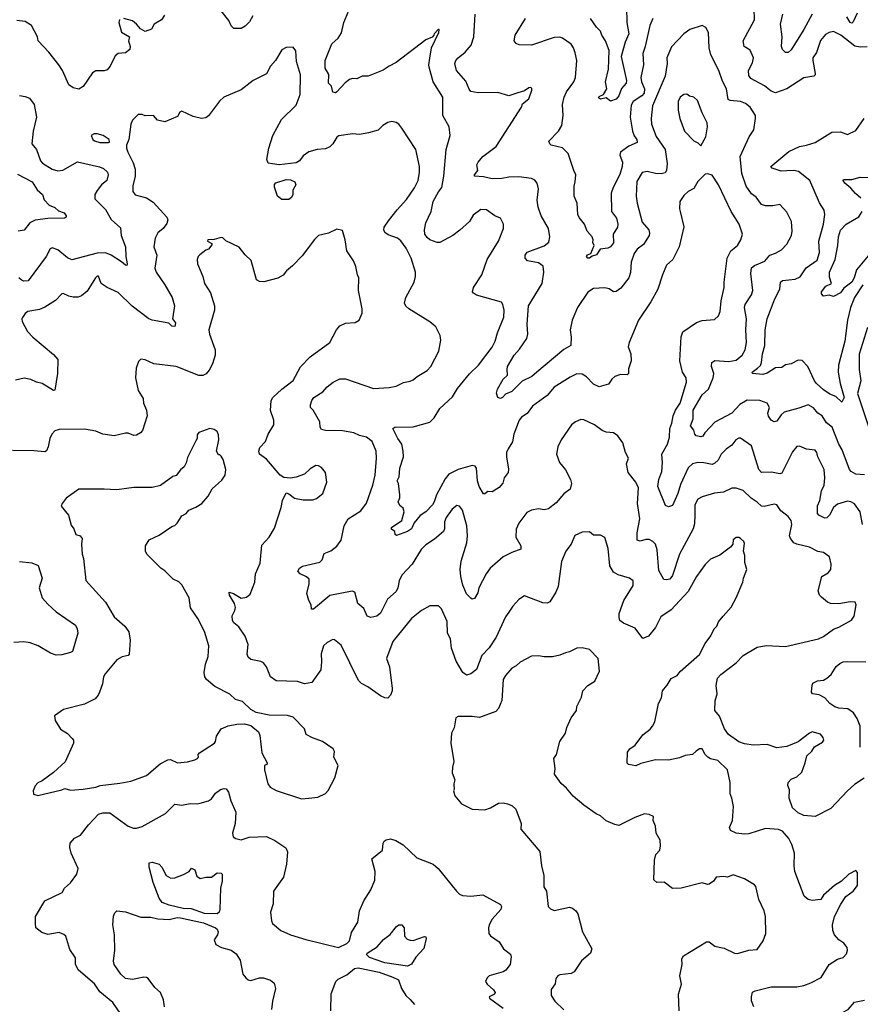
# Model space of a CAD drawing. Extents: x 2133489 to 2292442, y 756223 to 916462.
# Tile 453 of 463: x 2273056 to 2279016, y 887892 to 894876. Entities that reach past the tile are written whole.
import ezdxf

# ---------------------------------------------------------------- set-up
doc = ezdxf.new("R2010")
doc.units = 0

msp = doc.modelspace()

# ---------------------------------------------------------------- linework, layer by layer
at = {"layer": '0CON20XD'}
for points in [[(2274708.1, 894901.9), (2274685, 894859.2), (2274655, 894829.2), (2274625, 894813.8), (2274575, 894814), (2274555, 894831.2), (2274539.1, 894869.1), (2274475, 894950)], [(2275965, 894603.3), (2275976.7, 894675), (2276027.5, 894785), (2276030, 894805), (2276023, 894807), (2275993.9, 894776.1), (2275992.5, 894765), (2275979.3, 894750.7), (2275935, 894733.3), (2275725, 894570.8), (2275675, 894546.9), (2275632.2, 894517.8), (2275526.1, 894476.1), (2275485, 894474.2), (2275446.1, 894456.1), (2275415, 894457.5), (2275395, 894450.6), (2275362.7, 894427.3), (2275305, 894363.3), (2275295, 894356.7), (2275275, 894362.5), (2275267.5, 894405), (2275245.9, 894425.9), (2275247.3, 894487.3), (2275220.9, 894530.9), (2275220.8, 894585), (2275269.4, 894705), (2275315, 894744.3), (2275337.6, 894782.4), (2275354.7, 894855.2), (2275389.8, 894940.2)], [(2277358.2, 894965), (2277360.5, 894855), (2277374.4, 894775), (2277347.8, 894715), (2277319.6, 894615), (2277358.1, 894445), (2277356.4, 894425), (2277322, 894388), (2277305, 894336.2), (2277285, 894312.2), (2277245, 894298.8), (2277215, 894322.5), (2277175, 894310.8), (2277160.6, 894320.6), (2277165, 894330.8), (2277194.6, 894345.4), (2277218.8, 894385), (2277210.4, 894435), (2277231.5, 894525), (2277235, 894656.7), (2277210, 894725), (2277183.9, 894765), (2277173.3, 894795), (2277145, 894822.5), (2277103.8, 894885)], [(2278769.5, 894770.5), (2278735, 894728), (2278705, 894643.8), (2278680, 894605), (2278678.5, 894585), (2278696.6, 894493.4), (2278696.2, 894483.8), (2278686.1, 894473.9), (2278615, 894462.5), (2278495, 894385.4), (2278415, 894356.2), (2278385, 894368.2), (2278336.2, 894406.2), (2278239.2, 894459.2), (2278225, 894480), (2278223.6, 894515), (2278251.1, 894568.9), (2278259.2, 894605), (2278235, 894658.8), (2278192, 894685), (2278185.7, 894725), (2278267.1, 894875), (2278264.2, 894955)], [(2273764.1, 894875.9), (2273758.8, 894855), (2273777.9, 894787.9), (2273833.8, 894755), (2273828, 894725), (2273840, 894685), (2273837.5, 894665), (2273805, 894641.2), (2273755, 894636.2), (2273731.7, 894618.3), (2273697.5, 894545), (2273675, 894520), (2273655, 894512), (2273595, 894512.5), (2273571.7, 894498.3), (2273505, 894401.2), (2273475, 894382), (2273435, 894392), (2273405, 894413.8), (2273358.1, 894515), (2273332.2, 894555), (2273261.4, 894645), (2273187.5, 894725), (2273180.8, 894755), (2273138.8, 894835), (2273095, 894862.5), (2273035, 894870)], [(2274082.3, 894907.7), (2274060, 894875), (2274008, 894845), (2273990.5, 894809.5), (2273945, 894792.5), (2273911.2, 894811.2), (2273885, 894843.3), (2273855, 894866.7), (2273795, 894883.8)], [(2278495.4, 893284.6), (2278527.5, 893345), (2278534.2, 893375), (2278528.1, 893445), (2278495, 893510), (2278445, 893564), (2278395, 893554.2), (2278345, 893554.2), (2278315, 893565.7), (2278277.3, 893617.3), (2278245, 893640), (2278206.2, 893695), (2278175.9, 893785), (2278164.5, 893905), (2278228, 894045), (2278261.2, 894095), (2278274, 894175), (2278272, 894195), (2278235.6, 894255.6), (2278202.1, 894282.1), (2278167.5, 894295), (2278092.8, 894302.8), (2278079.3, 894309.3), (2278067.5, 894385), (2278039.5, 894439.5), (2278012.9, 894515), (2277957.4, 894627.4), (2277945.6, 894675), (2277939.2, 894785), (2277920, 894820), (2277895, 894833.8), (2277807.5, 894805), (2277765, 894776), (2277677.5, 894682.5), (2277643.5, 894605), (2277647.1, 894565), (2277633.3, 894475), (2277541.6, 894265), (2277532.7, 894175), (2277536.2, 894135), (2277567.6, 894047.6), (2277632.7, 893955), (2277646.2, 893855), (2277642.5, 893805), (2277631.5, 893788.5), (2277605, 893781.2), (2277565, 893783.8), (2277505, 893800), (2277468.3, 893791.7), (2277432.1, 893727.9), (2277427.8, 893625), (2277432.9, 893575), (2277470.3, 893440.3), (2277515.8, 893385), (2277522.3, 893362.3), (2277518.6, 893345), (2277479.1, 893280.9), (2277435, 893247.1), (2277411.9, 893218.1), (2277390.9, 893155), (2277387.9, 893082.1), (2277374.4, 893045.6), (2277318.8, 892971.2), (2277285, 892947.1), (2277265, 892945.8), (2277235, 892965.5), (2277205, 892972.7), (2277125, 892968.2), (2277085, 892943.8), (2277011.8, 892835), (2276973.8, 892745), (2276958.2, 892675), (2276965.5, 892624.5), (2276963.8, 892565), (2276913.8, 892536.2), (2276723.3, 892375), (2276686.2, 892345), (2276618.3, 892311.7), (2276545, 892238.8), (2276500, 892220), (2276480, 892195), (2276465, 892190), (2276447, 892197), (2276436.2, 892226.2), (2276443.1, 892255), (2276482.7, 892325), (2276515.6, 892355), (2276511.5, 892395), (2276515.6, 892415), (2276561.5, 892495), (2276600.8, 892539.2), (2276651.5, 892615), (2276658.9, 892645), (2276653.8, 892715), (2276664, 892845), (2276759.5, 893005), (2276772.9, 893085), (2276767.6, 893127.6), (2276735, 893150), (2276655.7, 893165.7), (2276640, 893185), (2276639.2, 893205), (2276655, 893226.9), (2276775, 893270.5), (2276808, 893298), (2276815.5, 893335), (2276804.4, 893395), (2276753.7, 893483.7), (2276731.4, 893545), (2276725.8, 893595), (2276734.2, 893675), (2276723.8, 893715), (2276708.3, 893738.3), (2276685, 893749.2), (2276595, 893761.8), (2276525, 893758.2), (2276475, 893748.4), (2276405, 893747.5), (2276345, 893761.5), (2276280, 893765), (2276280, 893775), (2276303.8, 893805), (2276296.2, 893845), (2276306, 893865), (2276340.8, 893905), (2276434.6, 893975.4), (2276613.3, 894255), (2276621.2, 894278.8), (2276666.2, 894315), (2276687.5, 894375), (2276687.5, 894387.5), (2276680, 894395), (2276665, 894392.5), (2276635, 894370), (2276587.5, 894357.5), (2276525, 894336.2), (2276445, 894360), (2276307.6, 894357.6), (2276255, 894366), (2276242.1, 894382.1), (2276219.5, 894439.5), (2276152.9, 894515), (2276141.4, 894565), (2276148.6, 894585), (2276165, 894604), (2276214.6, 894645.4), (2276256.4, 894695), (2276276.4, 894755), (2276284.6, 894915)], [(2277544.4, 894885), (2277523.6, 894835), (2277491.6, 894685), (2277474, 894635), (2277478.5, 894555), (2277461.1, 894465), (2277464.6, 894435), (2277485.9, 894385), (2277484, 894355), (2277467.9, 894335), (2277404.5, 894295), (2277391.7, 894268.3), (2277384.7, 894184.7), (2277401.4, 894085), (2277412.6, 894052.6), (2277431.5, 894025), (2277433.8, 894005), (2277375, 893979), (2277314.8, 893935), (2277311.7, 893915), (2277329.3, 893865), (2277328.3, 893835), (2277311.4, 893778.6), (2277262.8, 893685), (2277248.5, 893645), (2277252.2, 893515), (2277287.7, 893467.7), (2277297.5, 893425), (2277294.6, 893405), (2277263.6, 893355), (2277266.8, 893293.2), (2277245.2, 893264.8), (2277225, 893255.4), (2277171.9, 893248.1), (2277145, 893206.9), (2277115, 893198.8), (2277095, 893183.5), (2277083.9, 893183.9), (2277075.8, 893195), (2277081.8, 893208.2), (2277105, 893216.7), (2277130, 893275), (2277120, 893295), (2277121.2, 893315), (2277113.8, 893335), (2277080, 893375), (2277060, 893425), (2277022.8, 893472.8), (2277013.5, 893495), (2277009.7, 893575), (2276986.4, 893625), (2276987.6, 893695), (2276994.6, 893725), (2276999.2, 893775), (2276984.2, 893805), (2276945.4, 893925.4), (2276905, 893966.9), (2276825, 893986), (2276813.8, 893995), (2276808.8, 894015), (2276875.6, 894084.4), (2276900.5, 894125), (2276908.4, 894195), (2276904.7, 894275), (2276916, 894325), (2276932.5, 894365), (2276985.2, 894434.8), (2276996.1, 894465), (2277005.3, 894585), (2276995, 894640), (2276982.9, 894675), (2276965, 894702.2), (2276905, 894744.5), (2276885, 894751.8), (2276845, 894749.6), (2276685, 894696), (2276597, 894697), (2276575, 894707.5), (2276562.5, 894725), (2276570, 894765), (2276643.3, 894885)], [(2278675, 894914.4), (2278616.2, 894805), (2278525, 894662), (2278505, 894644), (2278485, 894643.8), (2278464.6, 894664.6), (2278456.9, 894685), (2278462.9, 894755), (2278450.8, 894845), (2278467.7, 894915)], [(2278995, 894922.3), (2278965, 894859.5), (2278955, 894851.2), (2278945, 894855.4), (2278921.5, 894895)], [(2279065, 894684.2), (2279015, 894680), (2278977.6, 894687.6), (2278878, 894765), (2278825, 894790.8), (2278795, 894785.7), (2278769.5, 894770.5)], [(2276425.7, 891015), (2276390.8, 890985), (2276363.8, 890946.2), (2276311.5, 890845), (2276305, 890811.2), (2276279.5, 890770.5), (2276265, 890766.7), (2276255, 890772), (2276225, 890803.8), (2276197.5, 890865), (2276182.5, 890927.5), (2276179.1, 890975), (2276186.4, 891035), (2276226.8, 891165), (2276231.1, 891215), (2276226.4, 891286.4), (2276195, 891396), (2276175, 891426), (2276155, 891430.8), (2276123.1, 891405), (2276079.4, 891345), (2276068.6, 891315), (2276068.9, 891265), (2276061.4, 891245), (2275997.7, 891192.3), (2275935, 891151.9), (2275902.8, 891117.2), (2275838.5, 891015), (2275765.3, 890934.7), (2275747.5, 890895), (2275737.5, 890845), (2275725, 890820), (2275664.7, 890765.3), (2275615, 890666), (2275587.5, 890645), (2275545, 890635.8), (2275520, 890645), (2275495, 890698.8), (2275454.3, 890734.3), (2275432.5, 890815), (2275413, 890823), (2275255, 890791.5), (2275140, 890695), (2275123.8, 890693.8), (2275123.3, 890725), (2275105.7, 890755.7), (2275092.5, 890805), (2275108.6, 890875), (2275107.5, 890907.5), (2275090, 890925), (2275043.3, 890945), (2275028.8, 890965), (2275040, 890985), (2275059.8, 891000.2), (2275185, 891027.5), (2275200.8, 891045), (2275215, 891090), (2275261.4, 891108.6), (2275305, 891140.5), (2275334.5, 891185), (2275356, 891285), (2275385, 891336.2), (2275475, 891392.5), (2275515, 891446.7), (2275559.5, 891575), (2275575.4, 891644.6), (2275586.5, 891765), (2275584.3, 891815), (2275555, 891883.8), (2275515, 891915.7), (2275465, 891927.5), (2275425, 891944.5), (2275345, 891960), (2275225, 891960.8), (2275195, 891970), (2275186.2, 891985), (2275183.9, 892023.9), (2275136.2, 892105), (2275117.5, 892125), (2275117.5, 892145), (2275127.1, 892175), (2275142, 892195), (2275204, 892235), (2275235, 892272.5), (2275278.8, 892305), (2275325, 892328.6), (2275365, 892327.5), (2275565, 892259.2), (2275675, 892266), (2275725, 892276), (2275776.8, 892303.2), (2275825, 892311.2), (2275845, 892321.2), (2275875, 892346), (2275945, 892387.5), (2275972, 892415), (2276026.6, 892523.4), (2276042.3, 892602.3), (2276038, 892635), (2276007, 892697), (2275963.6, 892733.6), (2275815.8, 892825), (2275794.7, 892844.7), (2275783.3, 892865), (2275793.5, 892905), (2275853.1, 893015), (2275862.9, 893055), (2275861.4, 893085), (2275830.5, 893185), (2275795.5, 893255), (2275757.3, 893307.3), (2275735, 893326.5), (2275669.3, 893349.3), (2275645, 893366.7), (2275638.1, 893385), (2275640, 893405), (2275670.8, 893449.2), (2275731.9, 893528.1), (2275799.3, 893600.7), (2275855, 893682), (2275880, 893735), (2275890.5, 893795), (2275890.4, 893835), (2275864.2, 893955), (2275765, 894106.7), (2275743.3, 894135), (2275725, 894146.2), (2275695, 894153.8), (2275665, 894146.2), (2275630, 894125), (2275598.3, 894091.7), (2275527.9, 894072.1), (2275468, 894062), (2275415, 894066), (2275318.3, 894051.7), (2275305, 894043.3), (2275276, 893995), (2275255, 893974), (2275225, 893958.6), (2275165, 893955.7), (2275105, 893938.1), (2275065, 893910.8), (2275038.8, 893875), (2275015, 893860), (2274895, 893846.2), (2274847.9, 893852.1), (2274817, 893857), (2274809.2, 893885), (2274822.2, 893965), (2274850, 894055), (2274912.4, 894167.6), (2275015, 894270), (2275043.3, 894345), (2275046.5, 894485), (2275019.1, 894579.1), (2275014.1, 894654.1), (2274995, 894680), (2274945, 894677.5), (2274915, 894662.5), (2274868.8, 894585), (2274834.2, 894545.8), (2274805, 894491.2), (2274710, 894445), (2274625, 894378.8), (2274503.3, 894325), (2274473.2, 894296.8), (2274395, 894193.3), (2274375, 894180), (2274345, 894174), (2274285, 894190), (2274205, 894225.8), (2274190.8, 894219.2), (2274175, 894188.8), (2274085, 894150), (2274033.9, 894163.9), (2274005, 894196.2), (2273945, 894192.5), (2273923, 894203), (2273895, 894203.3), (2273855, 894163.3), (2273842.5, 894135), (2273830, 894025), (2273813.9, 893986.1), (2273814, 893965), (2273822.5, 893935), (2273861.1, 893861.1), (2273873.8, 893815), (2273875.4, 893765), (2273857.1, 893697.1), (2273857.1, 893657.1), (2273874.5, 893634.5), (2273955, 893611.5), (2274001.1, 893581.1), (2274098.6, 893475), (2274106.7, 893455), (2274099.6, 893430.4), (2274072.5, 893395), (2274036.2, 893363.8), (2274016.9, 893325), (2274007.5, 893265), (2274026.9, 893205), (2274013.8, 893113.8), (2274023.3, 893085), (2274085.3, 892995.3), (2274135.6, 892905), (2274153.8, 892845), (2274138.8, 892755), (2274160, 892725), (2274155, 892700), (2274135, 892702.5), (2274112.5, 892722.5), (2273995, 892744.6), (2273970.6, 892755), (2273853, 892843), (2273755, 892940.6), (2273675, 892976), (2273633.3, 893005), (2273615, 893057.5), (2273605, 893057.5), (2273592.5, 893045), (2273535, 892949.2), (2273495, 892916.9), (2273471.3, 892908.7), (2273435, 892908.1), (2273404.5, 892914.5), (2273365, 892934), (2273355, 892932), (2273309.2, 892885), (2273235, 892836.9), (2273195, 892820.9), (2273113.8, 892805), (2273095, 892792.5), (2273075, 892763.8), (2273070, 892755), (2273072.9, 892735), (2273110, 892665), (2273148.6, 892625), (2273295, 892501.4), (2273325, 892466.2), (2273323.1, 892365), (2273305, 892248), (2273295, 892245.7), (2273214.6, 892294.6), (2273175, 892304.5), (2273135, 892324.4), (2273087, 892333), (2273025, 892318.6)], [(2279030.9, 891295), (2279015.4, 891385), (2278975, 891440.6), (2278948.8, 891455), (2278925, 891459.5), (2278855, 891438.5), (2278825.5, 891415), (2278798.1, 891361.9), (2278777.8, 891342.2), (2278765, 891341.1), (2278722.1, 891362.1), (2278713.4, 891373.4), (2278712.7, 891427.3), (2278728.2, 891465), (2278740.4, 891535), (2278758.8, 891575), (2278764.6, 891625), (2278760.6, 891685), (2278716, 891775), (2278708.8, 891805), (2278695, 891821.2), (2278635, 891830), (2278585, 891850), (2278565, 891848.8), (2278535, 891810), (2278460.5, 891659.5), (2278445, 891654.4), (2278386.6, 891666.6), (2278315, 891662.9), (2278295.6, 891685), (2278245, 891852.9), (2278167, 891907), (2278155, 891908), (2278134.2, 891895), (2278105, 891858), (2278065, 891830), (2278030.8, 891795), (2278007.4, 891752.6), (2277985, 891730), (2277965, 891721.4), (2277907.5, 891732.5), (2277865, 891733.8), (2277825.7, 891725.7), (2277795, 891698.1), (2277741.2, 891578.8), (2277722.1, 891515), (2277685, 891428.8), (2277655, 891420), (2277635, 891430), (2277581.5, 891565), (2277587.5, 891615), (2277608.8, 891671.2), (2277613.3, 891735), (2277609.5, 891795), (2277650, 891865), (2277663.8, 891915), (2277665.8, 891975), (2277680.5, 892015), (2277688.8, 892065), (2277706.1, 892105), (2277738.9, 892155), (2277783.3, 892305), (2277782.2, 892335), (2277756.5, 892376.5), (2277736.9, 892455), (2277746.7, 892626.7), (2277757.4, 892662.6), (2277855, 892728.9), (2277895, 892741.1), (2277981.4, 892748.6), (2278010, 892775), (2278023, 892807), (2278029.3, 892880.7), (2278050.6, 892975), (2278050.6, 893015), (2278072.2, 893185), (2278099.2, 893235), (2278146, 893275), (2278170, 893315), (2278180, 893355), (2278158, 893425), (2278100.6, 893515), (2278011.4, 893705), (2277965, 893773.8), (2277935, 893782.5), (2277915, 893780), (2277865, 893728), (2277835, 893678.8), (2277795, 893656.7), (2277765, 893628.8), (2277736.2, 893585), (2277734, 893535), (2277739.2, 893515), (2277764.5, 893405.5), (2277731.4, 893265), (2277687.5, 893175), (2277642.5, 893135), (2277613.4, 893066.6), (2277581.1, 892965), (2277530.8, 892875), (2277442.5, 892745), (2277377.5, 892585), (2277369.2, 892555), (2277390, 892505), (2277392.5, 892455), (2277371.7, 892398.3), (2277372.5, 892365), (2277363, 892357), (2277315, 892358), (2277275, 892344), (2277255, 892326.2), (2277230.6, 892289.4), (2277165, 892270.8), (2277125, 892290.6), (2277075, 892342.5), (2277045, 892361.4), (2277005, 892362.9), (2276959.1, 892340.9), (2276845, 892269.1), (2276795, 892211.1), (2276692.9, 892135), (2276655, 892082.5), (2276615, 892055.6), (2276596.5, 892035), (2276560, 891935), (2276549.3, 891880.7), (2276518.1, 891831.9), (2276508.2, 891805), (2276506.8, 891775), (2276522.1, 891687.9), (2276519.2, 891665), (2276492, 891625), (2276481.2, 891588.8), (2276455, 891558), (2276405, 891527.5), (2276375, 891530), (2276355, 891512.5), (2276345, 891512.5), (2276314.2, 891565), (2276301.4, 891605), (2276295.5, 891695.5), (2276285, 891710), (2276265, 891714.3), (2276165, 891686.4), (2276098.9, 891651.1), (2276071.8, 891618.2), (2276010.4, 891505), (2275995.4, 891455), (2275981.8, 891435), (2275935, 891385.5), (2275895, 891358), (2275852.9, 891307.1), (2275834.2, 891265), (2275805, 891245.6), (2275726.7, 891216.7), (2275718.8, 891225), (2275715.8, 891245.8), (2275691.2, 891261.2), (2275692, 891275), (2275765, 891323.8), (2275782.5, 891385), (2275775, 891410), (2275750.7, 891430.7), (2275740, 891455), (2275751.2, 891485), (2275751.2, 891505), (2275742.5, 891585), (2275733.3, 891605), (2275746.4, 891633.6), (2275750.8, 891695), (2275776.2, 891775), (2275775.9, 891815.9), (2275764.3, 891865), (2275736, 891906), (2275701.2, 891975), (2275715, 891986), (2275845, 891988.5), (2275965, 892020), (2275995, 892051.4), (2276035, 892118.6), (2276125, 892200.8), (2276160.8, 892259.2), (2276245, 892364.2), (2276310, 892425), (2276407, 892553), (2276427.8, 892595), (2276443.3, 892655), (2276487.8, 892765), (2276491.9, 892815), (2276481.4, 892855), (2276471.1, 892871.1), (2276295, 892922), (2276272.5, 892935), (2276266.7, 892945), (2276274, 892975), (2276331.4, 893065), (2276370.8, 893175), (2276450.8, 893305), (2276487.1, 893395), (2276485.7, 893425.7), (2276465, 893466.7), (2276425, 893483.8), (2276366.8, 893526.8), (2276325, 893530), (2276271.1, 893488.9), (2276245, 893443.8), (2276177.1, 893382.9), (2276128, 893345), (2276035, 893294.4), (2276015, 893294.3), (2275964.5, 893314.5), (2275945, 893330), (2275928.9, 893355), (2275926.7, 893385), (2275935.4, 893435), (2275974.3, 893515.7), (2275987.1, 893585), (2276025.2, 893654.8), (2276048.9, 893685), (2276063.1, 893765), (2276078.6, 893955), (2276107.1, 894055), (2276100, 894115), (2276055.7, 894195), (2276055.6, 894325), (2275987.5, 894435), (2275958.9, 894538.9), (2275955.6, 894555), (2275965, 894603.3)], [(2273055, 894337.1), (2273095, 894331.1), (2273125, 894318.1), (2273159.4, 894275), (2273174.5, 894185), (2273150, 894085), (2273140.8, 893995), (2273175, 893953.8), (2273204.3, 893875), (2273217.9, 893857.9), (2273286, 893816), (2273325, 893802.7), (2273360.9, 893809.1), (2273465, 893866.4), (2273622.4, 893832.4), (2273650.7, 893820.7), (2273678.8, 893795), (2273682, 893775), (2273674.3, 893735.7), (2273635.3, 893704.7), (2273604.4, 893665), (2273588.9, 893635), (2273588.1, 893605), (2273665, 893530), (2273705, 893459.4), (2273769.5, 893399.5), (2273775.8, 893345), (2273806.7, 893265), (2273809.2, 893195), (2273818.8, 893145), (2273815, 893132.5), (2273805, 893134), (2273778, 893158), (2273705, 893204.6), (2273665, 893222.3), (2273605, 893219.7), (2273425, 893172.2), (2273395, 893186.4), (2273325, 893242.7), (2273285, 893258.6), (2273270.5, 893249.5), (2273243.5, 893195), (2273115, 893024), (2273085, 893021.4), (2273065, 893030.8), (2273050, 893045)], [(2277885, 893980), (2277920, 894045), (2277932, 894115), (2277930.8, 894145), (2277894.4, 894214.4), (2277862.3, 894302.3), (2277835, 894326.7), (2277805, 894333.3), (2277785, 894346.7), (2277765, 894343.8), (2277738.8, 894325), (2277724, 894295), (2277724.3, 894235), (2277735.7, 894175), (2277770.8, 894085), (2277835, 894017.5), (2277863, 894003), (2277885, 893980)], [(2279035.3, 892995), (2278975.8, 892905), (2278945.9, 892835), (2278924.7, 892745.3), (2278906.1, 892596.1), (2278860.5, 892425), (2278858.9, 892375), (2278872.3, 892295), (2278902.2, 892195), (2278886.2, 892163.8), (2278842.6, 892202.6), (2278800.5, 892220.5), (2278755, 892249.6), (2278705, 892295.4), (2278690.8, 892315), (2278645, 892415.6), (2278605, 892458.8), (2278575, 892460), (2278525, 892434), (2278485, 892428), (2278460.5, 892409.5), (2278415, 892405.7), (2278355, 892369.2), (2278325, 892358.6), (2278252.5, 892365), (2278250, 892375), (2278286.3, 892403.7), (2278307.6, 892422.4), (2278316.6, 892443.4), (2278322.8, 892505), (2278339.3, 892565), (2278340.8, 892675), (2278356.5, 892755), (2278409.2, 892895), (2278444.6, 892965), (2278450, 893015), (2278465, 893026.5), (2278555, 893035.5), (2278588.7, 893051.3), (2278631.4, 893115), (2278711.1, 893168.9), (2278727.9, 893225), (2278721.2, 893305), (2278754.5, 893425), (2278764.3, 893494.3), (2278761.1, 893525), (2278726.4, 893576.4), (2278657.5, 893735), (2278578.6, 893798.6), (2278545, 893805.5), (2278495.5, 893804.5), (2278455, 893800.6), (2278392.1, 893822.1), (2278381.2, 893835), (2278509.5, 893940.5), (2278583.9, 893976.1), (2278635, 893984.5), (2278695, 894005.7), (2278815, 894077.5), (2278875, 894079.2), (2278925, 894061.2), (2278985, 894090), (2279044, 894175)], [(2273685, 894003.8), (2273692.5, 894007.5), (2273690, 894025), (2273647.5, 894055), (2273605, 894066.2), (2273583.9, 894066.1), (2273562.5, 894055), (2273573.3, 894025), (2273585, 894016.7), (2273625, 894003.8), (2273685, 894003.8)], [(2273040, 893780), (2273145, 893725.7), (2273179.4, 893669.4), (2273216.2, 893635), (2273228, 893598), (2273265, 893560), (2273304, 893544), (2273330.4, 893520.4), (2273371.8, 893505), (2273384.4, 893485), (2273384, 893475), (2273373.3, 893466.7), (2273255.9, 893465.9), (2273165, 893453.3), (2273128.6, 893435), (2273086.6, 893383.4), (2273045, 893374.5)], [(2279019.1, 893609.1), (2278982.5, 893642.5), (2278949.8, 893679.8), (2278905.8, 893715), (2278895.8, 893735), (2278898, 893742), (2278955, 893742.9), (2279015, 893757.9), (2279135, 893754.5)], [(2274965, 893600), (2274915, 893600), (2274884.2, 893624.2), (2274863, 893687), (2274863, 893707), (2274871.7, 893718.3), (2274945, 893742.5), (2274975, 893740), (2275007.5, 893725), (2275013.3, 893705), (2274993, 893667), (2274993.3, 893635), (2274983.3, 893615), (2274965, 893600)], [(2279084.8, 893215.2), (2278989.6, 893100.4), (2278973.1, 893045), (2278955.7, 893015), (2278899.5, 892970.5), (2278875, 892937.5), (2278825, 892911.2), (2278795, 892922.5), (2278754.3, 892914.3), (2278741.4, 892931.4), (2278742, 892945), (2278772.9, 892985), (2278811.2, 893005), (2278798.5, 893048.5), (2278797.4, 893085), (2278836.8, 893175), (2278857.3, 893275), (2278860.9, 893335), (2278875, 893382), (2278915.3, 893424.7), (2279005, 893477.5), (2279028.4, 893515)], [(2278260.8, 887875), (2278243.9, 887916.1), (2278244.1, 887945.9), (2278252.9, 887977.1), (2278271.5, 887988.5), (2278385, 888015.5), (2278565, 888015.7), (2278615, 888024.4), (2278665, 888044.2), (2278737.6, 888082.4), (2278795, 888174), (2278855, 888211.2), (2278895, 888223.3), (2278919.5, 888250.5), (2278926, 888275), (2278923.8, 888295), (2278900, 888325), (2278865, 888348.8), (2278832.5, 888385), (2278821.4, 888415), (2278820, 888455), (2278834.2, 888515), (2278877.7, 888602.3), (2278914.1, 888655.9), (2278966.7, 888695), (2278995.9, 888734.1), (2278996.1, 888826.1), (2278985, 888840), (2278933.9, 888816.1), (2278882.5, 888765), (2278832.5, 888735), (2278755, 888666.7), (2278735.7, 888634.3), (2278675, 888628.6), (2278645.8, 888635.8), (2278618.8, 888658.8), (2278552.5, 888835), (2278546.9, 888875), (2278548.9, 888965), (2278531.4, 889025), (2278508.9, 889068.9), (2278465, 889119.2), (2278435, 889132.9), (2278345, 889139.2), (2278225, 889101.4), (2278195, 889099.4), (2278137, 889107), (2278095, 889123.8), (2278088.8, 889145), (2278110, 889195), (2278115.9, 889294.1), (2278105.7, 889355), (2278094.3, 889385), (2278092.9, 889465), (2278074, 889555), (2278005, 889622), (2277953.5, 889633.5), (2277935, 889644), (2277915, 889663.8), (2277895, 889704), (2277875, 889704.3), (2277851.5, 889688.5), (2277827.5, 889665), (2277775, 889655.8), (2277735, 889639.2), (2277655, 889624.3), (2277565, 889625.7), (2277459.5, 889600.5), (2277425, 889582.9), (2277373, 889593), (2277362.5, 889602.5), (2277365, 889680), (2277381.2, 889705), (2277420, 889730), (2277475, 889804.3), (2277526, 889844), (2277542.9, 889865), (2277558.6, 889895), (2277586, 890025), (2277607.1, 890065), (2277614.2, 890115), (2277622.1, 890127.9), (2277646.2, 890155), (2277676.1, 890203.9), (2277717.5, 890225), (2277738.3, 890251.7), (2277875, 890373.8), (2277915, 890450), (2277956.2, 890505), (2277980, 890555), (2277998.8, 890575), (2278010, 890605), (2278044, 890646), (2278100.5, 890709.5), (2278135.9, 890774.1), (2278184.1, 890885.9), (2278188, 890915), (2278210.8, 890975), (2278197.5, 891025), (2278198, 891075), (2278188.8, 891105), (2278195, 891160), (2278190, 891175), (2278167.5, 891195), (2278155, 891202.5), (2278135, 891202.5), (2278113.9, 891186.1), (2278113.3, 891155), (2278096.7, 891135), (2278021.2, 891078.8), (2277955, 891049.2), (2277915, 891010.8), (2277855, 890926), (2277795, 890820.8), (2277675, 890690.6), (2277600.7, 890639.3), (2277564.6, 890565.4), (2277515, 890503.1), (2277475, 890486), (2277419.3, 890559.3), (2277336.5, 890596.5), (2277312, 890615), (2277305.6, 890635.6), (2277307.5, 890665), (2277338.6, 890755), (2277405, 890863.3), (2277405.8, 890895), (2277380, 890915), (2277299.1, 890939.1), (2277267.3, 890957.3), (2277240.9, 891000.9), (2277229.4, 891125), (2277205, 891202.5), (2277175, 891220), (2277125, 891220), (2277095, 891243.3), (2277045, 891240), (2276991.7, 891218.3), (2276966.2, 891155), (2276927.5, 891105), (2276898.3, 891031.7), (2276874.5, 890855), (2276857.8, 890815), (2276815, 890746), (2276795, 890737.1), (2276765, 890738.6), (2276635, 890788.8), (2276595, 890763.8), (2276552, 890715), (2276525, 890673.8), (2276500.7, 890639.3), (2276434.7, 890495.3), (2276385, 890419.4), (2276332.7, 890365), (2276293.8, 890266.2), (2276255, 890236), (2276225, 890227.5), (2276197.1, 890245), (2276150.9, 890325), (2276117.4, 890417.4), (2276110, 890485), (2276090, 890525), (2276086.8, 890606.8), (2276046.8, 890696.8), (2276025, 890718.8), (2275965, 890717.5), (2275905, 890686.2), (2275835, 890628), (2275701.1, 890465), (2275655.6, 890345), (2275678.6, 890285), (2275683.4, 890246.6), (2275696, 890135), (2275696.2, 890115), (2275685.8, 890084.2), (2275665, 890064), (2275645, 890066), (2275615, 890080.8), (2275525, 890144.3), (2275478.3, 890168.3), (2275458, 890188), (2275335, 890440), (2275288.3, 890478.3), (2275275, 890480), (2275235, 890458.8), (2275210, 890435), (2275192.3, 890377.7), (2275195.8, 890324.2), (2275191.2, 890265), (2275126.1, 890173.9), (2275075, 890164), (2275025, 890182.5), (2274875, 890186), (2274834.2, 890214.2), (2274806.8, 890286.8), (2274785, 890313.8), (2274765, 890324), (2274695, 890338), (2274674.6, 890354.6), (2274667.8, 890375), (2274675.6, 890445), (2274655, 890503.8), (2274610.3, 890570.3), (2274575, 890598), (2274565, 890613.3), (2274562.2, 890647.8), (2274582, 890685), (2274585.7, 890705.7), (2274579.2, 890735), (2274543.8, 890795), (2274540, 890815), (2274572.5, 890805), (2274626.4, 890773.6), (2274665, 890778.8), (2274689.7, 890800.3), (2274721.9, 890885), (2274726.7, 890945), (2274759.8, 891020.2), (2274772.6, 891147.4), (2274824.3, 891205), (2274861.7, 891268.3), (2274908.8, 891415), (2274918.8, 891465), (2274945, 891520), (2274965, 891513.8), (2275005, 891481.2), (2275065, 891470), (2275135, 891470), (2275160.7, 891479.3), (2275206.1, 891513.9), (2275233.3, 891595), (2275223.3, 891665), (2275195, 891700), (2275175, 891711.2), (2275155, 891713.3), (2275115, 891690), (2275075, 891652), (2275015, 891630.8), (2274975, 891624.2), (2274929.5, 891629.5), (2274903.3, 891645), (2274805, 891758), (2274755.8, 891795), (2274751.4, 891815), (2274758.7, 891841.3), (2274797.5, 891885), (2274817.1, 891935), (2274857.1, 892002.9), (2274858.5, 892035), (2274834.7, 892104.7), (2274838.9, 892175), (2274850.5, 892195), (2274915, 892255.4), (2274995, 892315.7), (2275047.1, 892412.9), (2275115.6, 892484.4), (2275254, 892585), (2275303, 892677), (2275325, 892703.3), (2275365, 892723.3), (2275435, 892726.7), (2275462.5, 892745), (2275484, 892795), (2275484.2, 892825), (2275458.6, 892955), (2275461.2, 893045), (2275450, 893065), (2275438.1, 893125), (2275421.4, 893165), (2275375.6, 893235), (2275363.8, 893315), (2275345, 893380), (2275305, 893388.8), (2275245, 893360.8), (2275175, 893344), (2275145, 893316.7), (2275059.1, 893200.9), (2274991.2, 893128.8), (2274948.6, 893095), (2274925, 893062.5), (2274885, 893041.4), (2274786.1, 893016.1), (2274755, 893018.8), (2274735, 893030), (2274697.7, 893167.7), (2274655, 893207.5), (2274613, 893263), (2274516.4, 893306.4), (2274495, 893327.5), (2274485, 893330), (2274435, 893316.7), (2274390, 893315), (2274387.5, 893305), (2274418.3, 893288.3), (2274418.3, 893278.3), (2274395, 893247.5), (2274375, 893240), (2274332.3, 893207.7), (2274320, 893195), (2274314, 893175), (2274316, 893145), (2274354.2, 893055), (2274365.6, 893005), (2274407.9, 892937.9), (2274438.1, 892845), (2274436.9, 892815), (2274397.8, 892675), (2274401.1, 892645), (2274441.8, 892535), (2274441.1, 892495), (2274423.5, 892435), (2274400.2, 892389.8), (2274377.4, 892362.6), (2274355, 892352), (2274325, 892350.8), (2274165.4, 892415.4), (2274005.7, 892435.7), (2273945, 892463.8), (2273915, 892467.5), (2273898.8, 892451.2), (2273882, 892405), (2273875.8, 892335), (2273896.2, 892245), (2273932.3, 892187.7), (2273934.3, 892155), (2273954.2, 892105), (2273959.2, 892065), (2273927, 891963), (2273913.3, 891945), (2273885, 891928.8), (2273865, 891926.7), (2273825, 891943.8), (2273805, 891944), (2273725, 891923.1), (2273645, 891935.7), (2273595, 891956), (2273515, 891972.5), (2273335, 891968.8), (2273305, 891960), (2273283.3, 891935), (2273270, 891905), (2273258, 891845), (2273245, 891816.7), (2273235, 891810), (2273155, 891818.6), (2273005, 891819.4)], [(2279045, 891647.5), (2278985, 891652.2), (2278950.4, 891670.4), (2278939.4, 891685), (2278887.8, 891825), (2278865, 891865.7), (2278816.9, 891985), (2278776.3, 892016.4), (2278745, 892065.7), (2278715, 892085.8), (2278685, 892123.3), (2278646.1, 892143.9), (2278580.7, 892119.3), (2278477, 892093), (2278456.1, 892073.9), (2278425, 892029.2), (2278405, 892023.5), (2278384, 892034), (2278365, 892062.5), (2278361.4, 892085), (2278372.2, 892125), (2278355, 892156.5), (2278304, 892174), (2278215, 892177.3), (2278163, 892147), (2278105, 892084.6), (2277985, 892020.9), (2277913.8, 891945), (2277899.2, 891920.8), (2277885, 891918), (2277852.2, 891925), (2277843.1, 891935), (2277835.6, 891965), (2277812.5, 891995), (2277831.4, 892045), (2277831.1, 892105), (2277895.8, 892214.2), (2277939.6, 892255), (2277972.3, 892335), (2277977.1, 892365), (2277961.9, 892415), (2277963.8, 892445), (2277985, 892458.6), (2278085, 892451.1), (2278135, 892460.4), (2278178.9, 892495), (2278200.9, 892535), (2278209.2, 892585), (2278203.9, 892675), (2278210.4, 892755), (2278195.4, 892835), (2278198.8, 892855), (2278244.4, 892925), (2278254.5, 892955), (2278240.9, 893075), (2278245.4, 893114.6), (2278265, 893132.2), (2278338.3, 893161.7), (2278375, 893205.8), (2278415, 893219.2), (2278456.3, 893243.7), (2278495.4, 893284.6)], [(2279066.9, 892693.1), (2279007.9, 892502.1), (2279007.3, 892395), (2279019.6, 892315), (2278996.4, 892225), (2279078.8, 891975)], [(2279044.4, 889495.6), (2278975, 889450), (2278925, 889406.9), (2278808.1, 889281.9), (2278695, 889223.3), (2278615, 889231.4), (2278575, 889250), (2278535, 889286), (2278512.1, 889355), (2278514.4, 889414.4), (2278502.5, 889445), (2278504, 889465), (2278525, 889490), (2278565, 889506.2), (2278601.2, 889538.8), (2278626.2, 889605), (2278636.7, 889655), (2278671.7, 889688.3), (2278692.3, 889717.7), (2278747.7, 889752.3), (2278756.7, 889765), (2278752.5, 889785), (2278735, 889807.5), (2278675, 889823.8), (2278655, 889816), (2278575.7, 889754.3), (2278495, 889720), (2278425, 889711.9), (2278355.6, 889735.6), (2278259.6, 889729.6), (2278195, 889739.6), (2278155, 889752.9), (2278080.6, 889805), (2278053.3, 889845), (2278017.5, 889935), (2277984.2, 889975), (2277987.1, 890045), (2278001.4, 890095), (2277993.6, 890153.6), (2278002.9, 890205), (2278028, 890232), (2278135, 890314.4), (2278185, 890366.7), (2278284.7, 890425.3), (2278347.6, 890437.6), (2278485, 890430), (2278720, 890485), (2278755, 890500), (2278826.4, 890553.6), (2278865, 890567.5), (2278953.6, 890616.4), (2278973.3, 890645), (2278987.5, 890725), (2278980, 890745), (2278945, 890746.7), (2278865, 890732), (2278805, 890736), (2278783.3, 890745), (2278740.3, 890780.3), (2278728, 890795), (2278717.5, 890825), (2278744.5, 890925.5), (2278787.9, 890952.1), (2278807.1, 890975), (2278810, 891015), (2278798.8, 891065), (2278755, 891097.5), (2278715, 891104), (2278655, 891134.2), (2278565.5, 891155.5), (2278545, 891165.8), (2278520.6, 891195), (2278514.5, 891215), (2278530.9, 891295), (2278525, 891324), (2278505, 891351.9), (2278452.5, 891392.5), (2278424.4, 891434.4), (2278405, 891438.6), (2278335, 891422.1), (2278315, 891424.5), (2278285, 891453.5), (2278241.7, 891481.7), (2278185, 891536), (2278135, 891551.8), (2278105, 891552), (2278045, 891525.4), (2277983.1, 891516.9), (2277895, 891492.5), (2277865, 891475.7), (2277843.9, 891435), (2277843.9, 891363.9), (2277839.8, 891300.2), (2277830.5, 891265), (2277734.6, 891085), (2277685, 890934), (2277665, 890908), (2277641.7, 890901.7), (2277624.1, 890904.1), (2277588.5, 890968.5), (2277576.5, 891116.5), (2277563.3, 891155), (2277545, 891174.3), (2277519.1, 891189.1), (2277495, 891189.4), (2277455, 891178), (2277434.2, 891185), (2277433.8, 891235), (2277453.6, 891335), (2277435.6, 891445), (2277443.1, 891555), (2277424, 891595), (2277370, 891665), (2277358.8, 891725), (2277373.3, 891765), (2277352, 891805), (2277332.5, 891875), (2277296.2, 891925), (2277265.6, 891945.6), (2277215, 891951.1), (2277185, 891961.1), (2277131.1, 892001.1), (2277055, 892038), (2277035, 892038.8), (2276996.1, 892023.9), (2276968.3, 892001.7), (2276894.5, 891895.5), (2276872, 891845), (2276861.2, 891795), (2276883.8, 891735), (2276925, 891683.3), (2276962, 891615), (2276968.8, 891585), (2276958, 891545), (2276915, 891512.9), (2276860.6, 891449.4), (2276805, 891405.7), (2276775, 891400), (2276735, 891405.8), (2276685, 891397.5), (2276650.9, 891379.1), (2276594, 891305), (2276576.8, 891263.2), (2276573.1, 891205), (2276609.4, 891145), (2276610, 891120), (2276545, 891096.9), (2276485, 891065.6), (2276425.7, 891015)], [(2275055, 889350), (2275105, 889353.8), (2275169.3, 889360.7), (2275225, 889386.7), (2275242.3, 889407.7), (2275291.2, 889498.8), (2275313.3, 889585), (2275282.5, 889645), (2275287.5, 889685), (2275277.5, 889705), (2275202.5, 889755), (2275131.1, 889781.1), (2275086.7, 889805), (2275075, 889846.7), (2274995, 889929.2), (2274955, 889941.2), (2274825, 889942), (2274732.3, 889962.3), (2274695, 889983.8), (2274635, 890038.8), (2274585, 890054.2), (2274545, 890091.9), (2274438.8, 890145), (2274380, 890195), (2274368.6, 890215), (2274364.3, 890245), (2274373.1, 890305), (2274392.1, 890357.9), (2274395.6, 890435), (2274365.5, 890535.5), (2274319.3, 890629.3), (2274267.5, 890705), (2274257.5, 890775), (2274205, 890866.7), (2274185, 890887.5), (2274145, 890907.5), (2274085, 890966.7), (2274057.5, 890985), (2273957.5, 891085), (2273947.5, 891105), (2273947.5, 891145), (2273973.6, 891186.4), (2274045, 891220), (2274135, 891280), (2274155, 891287.5), (2274173.3, 891305), (2274205, 891357.5), (2274235, 891372.5), (2274255, 891397.5), (2274305, 891417.5), (2274347.5, 891445), (2274392.5, 891495), (2274420.7, 891549.3), (2274489.3, 891610.7), (2274512.5, 891645), (2274516.7, 891685), (2274497.5, 891755), (2274485, 891780), (2274475, 891790), (2274465, 891790), (2274450, 891815), (2274466.9, 891895), (2274465, 891930), (2274455.8, 891955.8), (2274435, 891970), (2274405, 891976.7), (2274325, 891946.7), (2274315, 891930), (2274313.3, 891905), (2274305, 891887.5), (2274245, 891770), (2274237, 891733), (2274222.5, 891705), (2274195, 891682.5), (2274165, 891643.3), (2274142.5, 891635), (2274055, 891571.2), (2273995, 891556.7), (2273865, 891558), (2273745, 891540), (2273653.9, 891546.1), (2273475, 891546.2), (2273385, 891482.5), (2273356.4, 891443.6), (2273350, 891425), (2273400.7, 891360.7), (2273420.5, 891290.5), (2273438.8, 891265), (2273453.8, 891225), (2273484.1, 891214.1), (2273498, 891195), (2273494.2, 891155), (2273498.6, 891085), (2273508, 891055), (2273525, 890897.5), (2273663.8, 890745), (2273725, 890641.2), (2273800, 890575), (2273830, 890535), (2273840, 890475), (2273832, 890375), (2273824.2, 890365.8), (2273782.7, 890357.3), (2273743.3, 890335), (2273662, 890235), (2273650.8, 890215), (2273642.5, 890165), (2273621.4, 890105), (2273612.5, 890085), (2273590.2, 890059.8), (2273515, 890020.8), (2273366.4, 889983.6), (2273303, 889937), (2273307.5, 889905), (2273336.7, 889855), (2273345, 889843.3), (2273393.9, 889813.9), (2273427.7, 889777.7), (2273436.7, 889765), (2273436.7, 889745), (2273378.8, 889611.2), (2273295, 889536.7), (2273215, 889477.5), (2273185, 889462.5), (2273165, 889442.5), (2273150, 889405), (2273153.6, 889383.6), (2273185, 889373.8), (2273355, 889413.3), (2273375, 889422.5), (2273415, 889410), (2273505, 889418), (2273595, 889431.4), (2273626.9, 889443.1), (2273765, 889459.4), (2273844.3, 889475.7), (2273955.5, 889514.5), (2274051.8, 889598.2), (2274105, 889627.1), (2274125, 889627.5), (2274175, 889605.7), (2274245, 889610.8), (2274297.5, 889625), (2274316.7, 889635), (2274323.3, 889645), (2274321.2, 889665), (2274331.2, 889675), (2274436.2, 889745), (2274443.8, 889755), (2274450, 889795), (2274483.8, 889846.2), (2274535, 889868.1), (2274595, 889879.2), (2274650.5, 889880.5), (2274695, 889869.2), (2274750, 889825), (2274758.3, 889798.3), (2274772.2, 889675), (2274811.2, 889605), (2274810, 889595), (2274792.5, 889585), (2274792, 889555), (2274814, 889455), (2274831.7, 889431.7), (2274875, 889408.8), (2275055, 889350)], [(2273055, 891032.5), (2273142.7, 891022.7), (2273187.5, 891005), (2273214.4, 890915), (2273194.4, 890845), (2273214.4, 890775), (2273255, 890729.4), (2273315, 890676.7), (2273450.9, 890580.9), (2273464.2, 890555), (2273467.1, 890525), (2273430, 890395), (2273415, 890386.2), (2273355, 890370.8), (2273315, 890368.1), (2273272.9, 890382.9), (2273186.2, 890435), (2273130, 890455), (2273085, 890463.3), (2273015, 890459.4)], [(2277731.2, 887845), (2277726.4, 887963.6), (2277748.8, 888035), (2277736.4, 888093.6), (2277753.8, 888175), (2277751.2, 888215), (2277763.3, 888235), (2277925, 888335.7), (2277945, 888336.2), (2277985, 888303.3), (2278015, 888296.2), (2278050.5, 888290.5), (2278125, 888253.8), (2278145, 888252), (2278225, 888276.7), (2278285, 888281.2), (2278328.3, 888341.7), (2278346.2, 888395), (2278344, 888515), (2278333.8, 888555), (2278296.1, 888636.1), (2278275, 888727.5), (2278265, 888740), (2278195, 888782.5), (2278115, 888810), (2278075, 888793.3), (2278045, 888798.8), (2277995, 888793.3), (2277974.2, 888765.8), (2277945, 888743.8), (2277931.7, 888741.7), (2277895, 888753.3), (2277745, 888716.2), (2277685, 888713.3), (2277625, 888757.5), (2277572.5, 888755), (2277553.3, 888775), (2277556.7, 888915), (2277566.4, 888953.6), (2277593.9, 888986.1), (2277598.8, 889015), (2277596.4, 889056.4), (2277568.8, 889105), (2277563.3, 889155), (2277546.7, 889195), (2277550, 889225), (2277519.3, 889239.3), (2277485, 889243.8), (2277417.5, 889217.5), (2277305, 889161.2), (2277275, 889167.5), (2277215, 889194.2), (2277175, 889230), (2277143, 889243), (2277056.7, 889305), (2276979.1, 889369.1), (2276933.3, 889425), (2276895, 889457.5), (2276846.7, 889525), (2276853.3, 889565), (2276844, 889635), (2276861.2, 889665), (2276886.7, 889755), (2276926.2, 889815), (2276936.2, 889855), (2276966.4, 889923.6), (2277003.6, 889976.4), (2277006.7, 890005), (2277038.8, 890071.2), (2277048, 890115), (2277085, 890153.3), (2277133.3, 890185), (2277167.5, 890255), (2277157.5, 890345), (2277095, 890407.5), (2277045, 890420), (2277005, 890418.8), (2276955, 890391.2), (2276925, 890386), (2276885, 890369.2), (2276833.9, 890356.1), (2276775, 890355.8), (2276735, 890364.2), (2276685, 890361.2), (2276605, 890319.2), (2276576.6, 890293.4), (2276545, 890276), (2276501.2, 890225), (2276484, 890195), (2276474.2, 890045.8), (2276449.7, 889990.3), (2276430.8, 889969.2), (2276315, 889926), (2276265, 889934.3), (2276165, 889932.5), (2276147.5, 889925), (2276136.1, 889853.9), (2276116.7, 889815), (2276113.8, 889745), (2276133.3, 889615), (2276123.8, 889575), (2276122.5, 889535), (2276140, 889485), (2276133.3, 889455), (2276137.5, 889415), (2276132.5, 889405), (2276141.7, 889371.7), (2276187.5, 889315), (2276265, 889276.2), (2276355, 889271.4), (2276395, 889285.8), (2276451.7, 889318.3), (2276485, 889320.8), (2276514.2, 889314.2), (2276545, 889301.2), (2276573.8, 889275), (2276612, 889175), (2276610, 889135), (2276744.3, 888975), (2276755.6, 888875), (2276772.2, 888805), (2276771.4, 888725), (2276790, 888695), (2276803.3, 888585), (2276819.3, 888569.3), (2276845, 888556.7), (2276955, 888580), (2276975, 888574), (2277000, 888555), (2277014.1, 888534.1), (2277047.5, 888405), (2277113.3, 888285), (2277103.3, 888255), (2277038.8, 888201.2), (2276988.3, 888121.7), (2276965, 888110), (2276885, 888101.4), (2276872, 888095), (2276857.5, 888075), (2276853, 888037), (2276823.9, 887996.1), (2276823.8, 887955), (2276850, 887915), (2276915, 887852.5)], [(2279016.4, 889716.4), (2279014.4, 889865), (2278995, 889918.8), (2278968.9, 889958.9), (2278927.2, 889987.2), (2278865, 889992.9), (2278835, 890002.5), (2278800, 890025), (2278765, 890065.8), (2278725, 890088), (2278677.5, 890095), (2278670, 890105), (2278673.9, 890156.1), (2278680.5, 890169.5), (2278713.1, 890186.9), (2278755, 890191.4), (2278780, 890205), (2278808.8, 890231.2), (2278845, 890287.1), (2278870.2, 890309.8), (2278895, 890320), (2278925, 890322.5), (2279055, 890321.8)], [(2273168, 888465), (2273167.1, 888515), (2273233.9, 888626.1), (2273356.7, 888685), (2273373.2, 888716.8), (2273415, 888752.9), (2273460, 888815), (2273471.2, 888855), (2273420, 888965), (2273410, 889005), (2273413.8, 889035), (2273445, 889070), (2273487.7, 889092.3), (2273543.3, 889165), (2273615, 889240), (2273645, 889249.4), (2273695, 889249.4), (2273825.6, 889155.6), (2273862.4, 889142.4), (2273885, 889141.9), (2273925, 889152.9), (2274088.8, 889245), (2274155, 889310.8), (2274205, 889304.4), (2274265, 889316.9), (2274315, 889314.4), (2274335, 889319.4), (2274395, 889334.4), (2274415, 889349.2), (2274445, 889388.8), (2274480, 889415), (2274505, 889423.8), (2274519.7, 889419.7), (2274537.3, 889397.3), (2274553.9, 889336.1), (2274587.5, 889255), (2274584.5, 889175), (2274564, 889105), (2274570.3, 889080.3), (2274588.3, 889068.3), (2274625, 889058), (2274683, 889077), (2274805, 889083.1), (2274864.6, 889054.6), (2274942, 889002), (2274955.6, 888974.4), (2274946.9, 888885), (2274926.3, 888793.7), (2274856.2, 888695), (2274854, 888605), (2274834, 888545), (2274841.2, 888485), (2274848.8, 888465), (2274907.8, 888415), (2274976.7, 888385), (2275085, 888351.9), (2275315.2, 888294.8), (2275375.5, 888324.5), (2275395, 888342), (2275408.3, 888401.7), (2275452.9, 888475), (2275464.6, 888555.4), (2275495, 888626.7), (2275546, 888705), (2275575, 888772.5), (2275577, 888833), (2275552.5, 888925), (2275627.5, 888985), (2275632.5, 889035), (2275640.7, 889049.3), (2275655, 889057.5), (2275685, 889066.7), (2275723.6, 889053.6), (2275774.1, 889024.1), (2275871.7, 888931.7), (2275986.7, 888885), (2276022, 888855), (2276152.9, 888695), (2276173.9, 888673.9), (2276195, 888664.4), (2276255, 888659.4), (2276339.3, 888669.3), (2276465, 888600), (2276471.2, 888585), (2276466.2, 888565), (2276406.2, 888495), (2276384, 888455), (2276379.2, 888435), (2276382, 888395), (2276395, 888378), (2276456.2, 888335), (2276486.7, 888285), (2276535, 888246.7), (2276539.5, 888229.5), (2276533.3, 888175), (2276503.3, 888135), (2276485, 888122), (2276385.6, 888094.4), (2276369.5, 888080.5), (2276358.8, 888055), (2276370, 888035), (2276415, 887993.8), (2276426.2, 887975), (2276423.3, 887965), (2276384.1, 887945.9), (2276386.2, 887935), (2276484, 887865)], [(2274455, 888533.6), (2274365, 888536), (2274275, 888568.4), (2274215, 888572.3), (2274115, 888595.6), (2274065.5, 888615), (2274045.4, 888645), (2274001.8, 888755), (2273972.9, 888865), (2273973.3, 888895), (2273995, 888899.2), (2274045, 888886.2), (2274064, 888865), (2274095, 888806.7), (2274126.4, 888786.4), (2274155, 888788.8), (2274217.9, 888812.1), (2274257.5, 888835), (2274275, 888857.5), (2274297.5, 888845), (2274311.7, 888801.7), (2274335, 888783.3), (2274375, 888793.8), (2274415, 888794.2), (2274455, 888823.8), (2274485, 888823.3), (2274491.2, 888815), (2274490.8, 888765), (2274478.6, 888715), (2274475.6, 888565), (2274469.2, 888545), (2274455, 888533.6)], [(2274082.5, 887875), (2274076.4, 887925), (2274052.9, 887975), (2274015, 888011.2), (2273965.9, 888075.9), (2273955, 888083.3), (2273935, 888084), (2273855, 888066.9), (2273805, 888075.6), (2273773.5, 888105), (2273726.5, 888175), (2273721.5, 888198.5), (2273730, 888275), (2273728, 888385), (2273716.2, 888455), (2273721.7, 888518.3), (2273729.3, 888540.7), (2273744.2, 888555.8), (2273807, 888547), (2273915, 888509.6), (2273985, 888511.1), (2274035, 888498.9), (2274115, 888492.5), (2274172.9, 888507.1), (2274195, 888505.6), (2274359.5, 888469.5), (2274443.3, 888435), (2274455.6, 888425), (2274463.1, 888405), (2274457.5, 888385), (2274435, 888350), (2274446.4, 888316.4), (2274486.7, 888295), (2274555, 888276.9), (2274590.3, 888250.3), (2274618.6, 888205), (2274638, 888105), (2274658.8, 888078.8), (2274675.8, 888065.8), (2274695, 888060.8), (2274755, 888080), (2274785, 888080), (2274835, 888062.5), (2274860.9, 888040.9), (2274868.6, 888005), (2274847.5, 887915), (2274840.8, 887855)], [(2273772.7, 887822.7), (2273715, 887903.8), (2273625, 887980), (2273585, 888036.2), (2273472.5, 888135), (2273450.8, 888175), (2273450.9, 888220.9), (2273411.3, 888281.3), (2273383.8, 888375), (2273367.9, 888387.9), (2273335, 888400.6), (2273255, 888387.5), (2273212.4, 888402.4), (2273171.2, 888435), (2273168, 888465)], [(2275805, 888163.3), (2275645, 888186.1), (2275535.6, 888225), (2275514.5, 888245.5), (2275520, 888255), (2275590.4, 888299.6), (2275635, 888351.4), (2275683.2, 888386.8), (2275728, 888445), (2275745, 888455.6), (2275765, 888456), (2275781.1, 888435), (2275783.8, 888375), (2275802.5, 888355), (2275825, 888346), (2275845, 888345.8), (2275925, 888372.5), (2275935, 888370), (2275938.8, 888358.8), (2275922.1, 888287.9), (2275863.9, 888226.1), (2275835, 888177.5), (2275805, 888163.3)], [(2275262.2, 887845), (2275263.9, 887966.1), (2275296.5, 888055), (2275315, 888071.5), (2275375, 888101.2), (2275429.5, 888145), (2275455, 888151.5), (2275605, 888120.5), (2275702.5, 888085), (2275740.5, 888065), (2275762.2, 888005), (2275793.8, 887953.8), (2275825, 887927.1), (2275855, 887890)], [(2279025, 887646.4), (2278952.6, 887622.6), (2278943.6, 887633.6), (2278947.8, 887645), (2278984.4, 887665), (2278975, 887683.5), (2278925, 887685.4), (2278865, 887707.6), (2278795, 887721.8), (2278736.2, 887765), (2278714, 887815), (2278730, 887825), (2278835, 887824.6), (2278885, 887832.7), (2278929.2, 887855), (2278975, 887906.2), (2279045, 887921.9)]]:
    msp.add_lwpolyline(points, dxfattribs=at)

doc.saveas('drawing.dxf')
